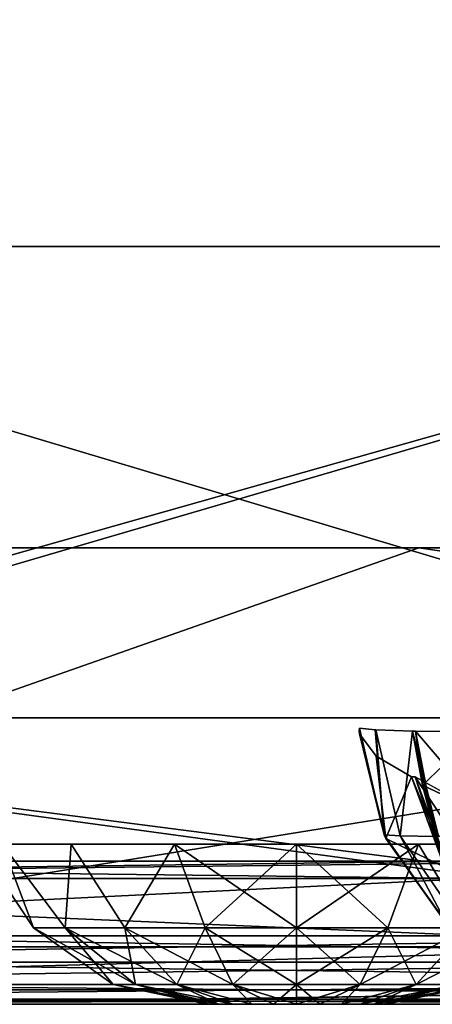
# Model space of a CAD drawing. Header units: millimetres. Extents: x -125 to 125, y -4 to 53.
# Tile 320 of 446: x 69.82 to 72.7, y -2 to 4.87. Entities that reach past the tile are written whole.
import ezdxf

# ---------------------------------------------------------------- set-up
doc = ezdxf.new("R2010")
doc.units = ezdxf.units.MM
doc.header["$LTSCALE"] = 65.185185
for name, color, linetype in [('1', 7, 'CONTINUOUS'), ('100', 7, 'CONTINUOUS'), ('101', 7, 'CONTINUOUS'), ('102', 7, 'CONTINUOUS'), ('111', 7, 'CONTINUOUS'), ('112', 7, 'CONTINUOUS'), ('113', 7, 'CONTINUOUS'), ('116', 7, 'CONTINUOUS'), ('117', 7, 'CONTINUOUS'), ('118', 7, 'CONTINUOUS'), ('119', 7, 'CONTINUOUS'), ('128', 7, 'CONTINUOUS'), ('129', 7, 'CONTINUOUS'), ('130', 7, 'CONTINUOUS'), ('14', 7, 'CONTINUOUS'), ('18', 7, 'CONTINUOUS'), ('2', 7, 'CONTINUOUS'), ('20', 7, 'CONTINUOUS'), ('205', 7, 'CONTINUOUS'), ('207', 7, 'CONTINUOUS'), ('209', 7, 'CONTINUOUS'), ('211', 7, 'CONTINUOUS'), ('248', 7, 'CONTINUOUS'), ('249', 7, 'CONTINUOUS'), ('250', 7, 'CONTINUOUS'), ('257', 7, 'CONTINUOUS'), ('258', 7, 'CONTINUOUS'), ('4', 7, 'CONTINUOUS'), ('505', 7, 'CONTINUOUS'), ('507', 7, 'CONTINUOUS'), ('509', 7, 'CONTINUOUS'), ('6', 7, 'CONTINUOUS'), ('99', 7, 'CONTINUOUS')]:
    doc.layers.add(name, color=color, linetype=linetype)

msp = doc.modelspace()

# ---------------------------------------------------------------- linework, layer by layer
at = {"layer": '1', "color": 7, "linetype": 'CONTINUOUS'}
for points in [[(76.0604, -2, 124.334), (65.2916, -2, 124.334), (68.7932, -2, 122.5215), (76.0604, -2, 124.334)], [(77.0002, -2, -124.334), (68.5248, -2, -122.5202), (67.2976, -2, -124.334), (77.0002, -2, -124.334)], [(77.5963, -2, -122.5707), (68.5248, -2, -122.5202), (77.0002, -2, -124.334), (77.5963, -2, -122.5707)], [(77.814, -2, 122.572), (76.0604, -2, 124.334), (68.7932, -2, 122.5215), (77.814, -2, 122.572)]]:
    msp.add_3dface(points, dxfattribs=at)
at = {"layer": '100', "color": 7, "linetype": 'CONTINUOUS'}
for points in [[(72.1893, -0.1128, 109.0402), (72.3037, -0.2681, 108.2929), (72.3722, -0.8429, 109.0487), (72.1893, -0.1128, 109.0402)], [(72.3037, -0.2681, 108.2929), (72.5509, -0.4119, 107.5902), (72.3722, -0.8429, 109.0487), (72.3037, -0.2681, 108.2929)], [(72.5509, -0.4119, 107.5902), (72.7822, -1.0424, 107.6859), (72.3722, -0.8429, 109.0487), (72.5509, -0.4119, 107.5902)], [(72.3722, -0.8429, 109.0487), (72.7822, -1.0424, 107.6859), (72.8117, -1.4536, 109.0691), (72.3722, -0.8429, 109.0487)]]:
    msp.add_3dface(points, dxfattribs=at)
at = {"layer": '101', "color": 7, "linetype": 'CONTINUOUS'}
for points in [[(72.2976, -0.0844, 110.0288), (72.1883, -0.0734, 109.2893), (72.3607, -0.8159, 109.2803), (72.2976, -0.0844, 110.0288)], [(72.3021, -0.0846, 110.047), (72.2976, -0.0844, 110.0288), (72.3607, -0.8159, 109.2803), (72.3021, -0.0846, 110.047)], [(72.3021, -0.0846, 110.047), (72.4726, -0.8236, 110.0045), (72.5584, -0.0927, 110.7691), (72.3021, -0.0846, 110.047)], [(72.4726, -0.8236, 110.0045), (72.3021, -0.0846, 110.047), (72.3607, -0.8159, 109.2803), (72.4726, -0.8236, 110.0045)], [(72.5584, -0.0927, 110.7691), (72.4726, -0.8236, 110.0045), (72.7195, -0.8292, 110.6939), (72.5584, -0.0927, 110.7691)], [(72.798, -1.4399, 109.2572), (72.4726, -0.8236, 110.0045), (72.3607, -0.8159, 109.2803), (72.798, -1.4399, 109.2572)], [(72.8981, -1.4438, 109.8983), (72.4726, -0.8236, 110.0045), (72.798, -1.4399, 109.2572), (72.8981, -1.4438, 109.8983)], [(72.4726, -0.8236, 110.0045), (72.8981, -1.4438, 109.8983), (72.7195, -0.8292, 110.6939), (72.4726, -0.8236, 110.0045)]]:
    msp.add_3dface(points, dxfattribs=at)
at = {"layer": '102', "color": 7, "linetype": 'CONTINUOUS'}
for points in [[(72.5584, -0.0927, 110.7691), (72.7195, -0.8292, 110.6939), (72.579, -0.0927, 110.8133), (72.5584, -0.0927, 110.7691)], [(72.579, -0.0927, 110.8133), (72.7195, -0.8292, 110.6939), (72.6277, -0.4694, 110.7906), (72.579, -0.0927, 110.8133)], [(72.6277, -0.4694, 110.7906), (72.7195, -0.8292, 110.6939), (72.7402, -0.8292, 110.7382), (72.6277, -0.4694, 110.7906)]]:
    msp.add_3dface(points, dxfattribs=at)
at = {"layer": '111', "color": 7, "linetype": 'CONTINUOUS'}
for points in [[(72.579, -0.0927, 110.8133), (72.6277, -0.4694, 110.7906), (73.019, -0.0986, 111.4219), (72.579, -0.0927, 110.8133)], [(73.019, -0.0986, 111.4219), (72.6277, -0.4694, 110.7906), (73.0894, -0.6891, 111.3232), (73.019, -0.0986, 111.4219)], [(72.6277, -0.4694, 110.7906), (72.7402, -0.8292, 110.7382), (73.0894, -0.6891, 111.3232), (72.6277, -0.4694, 110.7906)]]:
    msp.add_3dface(points, dxfattribs=at)
at = {"layer": '112', "color": 7, "linetype": 'CONTINUOUS'}
for points in [[(72.3607, -0.8159, 109.2803), (72.1883, -0.0734, 109.2893), (72.1856, -0.0932, 109.1648), (72.3607, -0.8159, 109.2803)], [(72.1893, -0.1128, 109.0402), (72.3607, -0.8159, 109.2803), (72.1856, -0.0932, 109.1648), (72.1893, -0.1128, 109.0402)], [(72.1893, -0.1128, 109.0402), (72.3722, -0.8429, 109.0487), (72.3607, -0.8159, 109.2803), (72.1893, -0.1128, 109.0402)], [(72.3722, -0.8429, 109.0487), (72.798, -1.4399, 109.2572), (72.3607, -0.8159, 109.2803), (72.3722, -0.8429, 109.0487)], [(72.3722, -0.8429, 109.0487), (72.8117, -1.4536, 109.0691), (72.798, -1.4399, 109.2572), (72.3722, -0.8429, 109.0487)]]:
    msp.add_3dface(points, dxfattribs=at)
at = {"layer": '113', "color": 7, "linetype": 'CONTINUOUS'}
for points in [[(72.5773, -0.4119, 107.5263), (73.0172, -0.6552, 106.9715), (73.0972, -1.2037, 107.3307), (72.5773, -0.4119, 107.5263)], [(72.8086, -1.0424, 107.622), (72.5773, -0.4119, 107.5263), (73.0972, -1.2037, 107.3307), (72.8086, -1.0424, 107.622)]]:
    msp.add_3dface(points, dxfattribs=at)
at = {"layer": '116', "color": 7, "linetype": 'CONTINUOUS'}
for points in [[(72.7822, -1.0424, -107.6859), (72.5773, -0.4119, -107.5263), (72.5509, -0.4119, -107.5902), (72.7822, -1.0424, -107.6859)], [(72.8086, -1.0424, -107.622), (72.5773, -0.4119, -107.5263), (72.7822, -1.0424, -107.6859), (72.8086, -1.0424, -107.622)]]:
    msp.add_3dface(points, dxfattribs=at)
at = {"layer": '117', "color": 7, "linetype": 'CONTINUOUS'}
for points in [[(72.1893, -0.1128, -109.0402), (72.3722, -0.8429, -109.0487), (72.3037, -0.2681, -108.2929), (72.1893, -0.1128, -109.0402)], [(72.3722, -0.8429, -109.0487), (72.5509, -0.4119, -107.5902), (72.3037, -0.2681, -108.2929), (72.3722, -0.8429, -109.0487)], [(72.7822, -1.0424, -107.6859), (72.5509, -0.4119, -107.5902), (72.3722, -0.8429, -109.0487), (72.7822, -1.0424, -107.6859)], [(72.8117, -1.4536, -109.0691), (72.7822, -1.0424, -107.6859), (72.3722, -0.8429, -109.0487), (72.8117, -1.4536, -109.0691)]]:
    msp.add_3dface(points, dxfattribs=at)
at = {"layer": '118', "color": 7, "linetype": 'CONTINUOUS'}
for points in [[(72.3607, -0.8159, -109.2803), (72.1883, -0.0734, -109.2893), (72.2976, -0.0844, -110.0288), (72.3607, -0.8159, -109.2803)], [(72.3021, -0.0846, -110.047), (72.3607, -0.8159, -109.2803), (72.2976, -0.0844, -110.0288), (72.3021, -0.0846, -110.047)], [(72.4726, -0.8236, -110.0045), (72.3021, -0.0846, -110.047), (72.5584, -0.0927, -110.7691), (72.4726, -0.8236, -110.0045)], [(72.4726, -0.8236, -110.0045), (72.3607, -0.8159, -109.2803), (72.3021, -0.0846, -110.047), (72.4726, -0.8236, -110.0045)], [(72.4726, -0.8236, -110.0045), (72.5584, -0.0927, -110.7691), (72.7195, -0.8292, -110.6939), (72.4726, -0.8236, -110.0045)], [(72.798, -1.4399, -109.2572), (72.3607, -0.8159, -109.2803), (72.4726, -0.8236, -110.0045), (72.798, -1.4399, -109.2572)], [(72.8981, -1.4438, -109.8983), (72.4726, -0.8236, -110.0045), (72.7195, -0.8292, -110.6939), (72.8981, -1.4438, -109.8983)], [(72.8981, -1.4438, -109.8983), (72.798, -1.4399, -109.2572), (72.4726, -0.8236, -110.0045), (72.8981, -1.4438, -109.8983)]]:
    msp.add_3dface(points, dxfattribs=at)
at = {"layer": '119', "color": 7, "linetype": 'CONTINUOUS'}
for points in [[(72.6277, -0.4694, -110.7906), (72.5584, -0.0927, -110.7691), (72.579, -0.0927, -110.8133), (72.6277, -0.4694, -110.7906)], [(72.7402, -0.8292, -110.7382), (72.5584, -0.0927, -110.7691), (72.6277, -0.4694, -110.7906), (72.7402, -0.8292, -110.7382)], [(72.7195, -0.8292, -110.6939), (72.5584, -0.0927, -110.7691), (72.7402, -0.8292, -110.7382), (72.7195, -0.8292, -110.6939)]]:
    msp.add_3dface(points, dxfattribs=at)
at = {"layer": '128', "color": 7, "linetype": 'CONTINUOUS'}
for points in [[(73.0888, -0.6887, -111.3228), (72.579, -0.0927, -110.8133), (73.0185, -0.0986, -111.4214), (73.0888, -0.6887, -111.3228)], [(72.6277, -0.4694, -110.7906), (72.579, -0.0927, -110.8133), (73.0888, -0.6887, -111.3228), (72.6277, -0.4694, -110.7906)], [(72.7402, -0.8292, -110.7382), (72.6277, -0.4694, -110.7906), (73.0888, -0.6887, -111.3228), (72.7402, -0.8292, -110.7382)]]:
    msp.add_3dface(points, dxfattribs=at)
at = {"layer": '129', "color": 7, "linetype": 'CONTINUOUS'}
for points in [[(72.1883, -0.0734, -109.2893), (72.3607, -0.8159, -109.2803), (72.1856, -0.0932, -109.1648), (72.1883, -0.0734, -109.2893)], [(72.3607, -0.8159, -109.2803), (72.1893, -0.1128, -109.0402), (72.1856, -0.0932, -109.1648), (72.3607, -0.8159, -109.2803)], [(72.3722, -0.8429, -109.0487), (72.1893, -0.1128, -109.0402), (72.3607, -0.8159, -109.2803), (72.3722, -0.8429, -109.0487)], [(72.3722, -0.8429, -109.0487), (72.3607, -0.8159, -109.2803), (72.798, -1.4399, -109.2572), (72.3722, -0.8429, -109.0487)], [(72.8117, -1.4536, -109.0691), (72.3722, -0.8429, -109.0487), (72.798, -1.4399, -109.2572), (72.8117, -1.4536, -109.0691)]]:
    msp.add_3dface(points, dxfattribs=at)
at = {"layer": '130', "color": 7, "linetype": 'CONTINUOUS'}
msp.add_3dface([(72.5773, -0.4119, -107.5263), (72.8086, -1.0424, -107.622), (73.0177, -0.6554, -106.971), (72.5773, -0.4119, -107.5263)], dxfattribs=at)
at = {"layer": '14', "color": 7, "linetype": 'CONTINUOUS'}
for points in [[(67.2976, -1.5218, -124.8336), (76.6595, -1.5218, -124.8336), (79.2441, -1.7064, -124.7895), (67.2976, -1.5218, -124.8336)], [(67.2976, -1.7064, -124.7895), (67.2976, -1.5218, -124.8336), (79.2441, -1.7064, -124.7895), (67.2976, -1.7064, -124.7895)], [(67.2976, -1.8612, -124.6798), (67.2976, -1.7064, -124.7895), (79.2441, -1.8612, -124.6798), (67.2976, -1.8612, -124.6798)], [(79.2441, -1.8612, -124.6798), (67.2976, -1.7064, -124.7895), (79.2441, -1.7064, -124.7895), (79.2441, -1.8612, -124.6798)], [(67.2976, -1.964, -124.5203), (67.2976, -1.8612, -124.6798), (79.2441, -1.964, -124.5203), (67.2976, -1.964, -124.5203)], [(79.2441, -1.964, -124.5203), (67.2976, -1.8612, -124.6798), (79.2441, -1.8612, -124.6798), (79.2441, -1.964, -124.5203)], [(77.0002, -2, -124.334), (67.2976, -2, -124.334), (67.2976, -1.964, -124.5203), (77.0002, -2, -124.334)], [(79.2441, -2, -124.334), (77.0002, -2, -124.334), (67.2976, -1.964, -124.5203), (79.2441, -2, -124.334)], [(79.2441, -2, -124.334), (67.2976, -1.964, -124.5203), (79.2441, -1.964, -124.5203), (79.2441, -2, -124.334)]]:
    msp.add_3dface(points, dxfattribs=at)
at = {"layer": '18', "color": 7, "linetype": 'CONTINUOUS'}
for points in [[(76.0604, -1.5218, 124.8336), (64.8657, -1.5218, 124.8336), (64.1139, -1.7064, 124.7895), (76.0604, -1.5218, 124.8336)], [(76.0604, -1.7064, 124.7895), (76.0604, -1.5218, 124.8336), (64.1139, -1.7064, 124.7895), (76.0604, -1.7064, 124.7895)], [(64.1139, -1.8612, 124.6798), (76.0604, -1.7064, 124.7895), (64.1139, -1.7064, 124.7895), (64.1139, -1.8612, 124.6798)], [(76.0604, -1.8612, 124.6798), (76.0604, -1.7064, 124.7895), (64.1139, -1.8612, 124.6798), (76.0604, -1.8612, 124.6798)], [(64.1139, -1.964, 124.5203), (76.0604, -1.8612, 124.6798), (64.1139, -1.8612, 124.6798), (64.1139, -1.964, 124.5203)], [(76.0604, -1.964, 124.5203), (76.0604, -1.8612, 124.6798), (64.1139, -1.964, 124.5203), (76.0604, -1.964, 124.5203)], [(64.1139, -2, 124.334), (76.0604, -1.964, 124.5203), (64.1139, -1.964, 124.5203), (64.1139, -2, 124.334)], [(64.1139, -2, 124.334), (65.2916, -2, 124.334), (76.0604, -1.964, 124.5203), (64.1139, -2, 124.334)], [(65.2916, -2, 124.334), (76.0604, -2, 124.334), (76.0604, -1.964, 124.5203), (65.2916, -2, 124.334)]]:
    msp.add_3dface(points, dxfattribs=at)
at = {"layer": '2', "color": 7, "linetype": 'CONTINUOUS'}
for points in [[(64.9005, 0, -124.9), (65.4238, 0, -114.0181), (76.7006, 0, -124.9), (64.9005, 0, -124.9)], [(64.9005, 0, 124.9), (76.7006, 0, 124.9), (65.4238, 0, 112.9654), (64.9005, 0, 124.9)], [(65.4238, 0, -78.1786), (77.319, 0, -66.2321), (77.319, 0, -78.1786), (65.4238, 0, -78.1786)], [(65.4238, 0, -114.0181), (77.319, 0, -114.0181), (76.7006, 0, -124.9), (65.4238, 0, -114.0181)], [(65.4238, 0, -66.2321), (77.319, 0, -66.2321), (65.4238, 0, -78.1786), (65.4238, 0, -66.2321)], [(65.4238, 0, 53.2329), (77.319, 0, 53.2329), (65.4238, 0, 41.2864), (65.4238, 0, 53.2329)], [(65.4238, 0, 41.2864), (77.319, 0, 53.2329), (77.319, 0, 41.2864), (65.4238, 0, 41.2864)], [(65.4238, 0, 112.9654), (76.7006, 0, 124.9), (77.319, 0, 112.9654), (65.4238, 0, 112.9654)], [(65.4238, 0, 65.1794), (77.319, 0, 65.1794), (65.4238, 0, 53.2329), (65.4238, 0, 65.1794)], [(65.4238, 0, 53.2329), (77.319, 0, 65.1794), (77.319, 0, 53.2329), (65.4238, 0, 53.2329)], [(65.4238, 0, -114.0181), (77.319, 0, -102.0716), (77.319, 0, -114.0181), (65.4238, 0, -114.0181)], [(65.4238, 0, 41.2864), (77.319, 0, 41.2864), (65.4238, 0, 29.3399), (65.4238, 0, 41.2864)], [(65.4238, 0, 29.3399), (77.319, 0, 41.2864), (77.319, 0, 29.3399), (65.4238, 0, 29.3399)], [(65.4238, 0, 89.0724), (77.319, 0, 101.0189), (77.319, 0, 89.0724), (65.4238, 0, 89.0724)], [(65.4238, 0, 101.0189), (77.319, 0, 101.0189), (65.4238, 0, 89.0724), (65.4238, 0, 101.0189)], [(65.4238, 0, 77.1259), (77.319, 0, 89.0724), (77.319, 0, 77.1259), (65.4238, 0, 77.1259)], [(65.4238, 0, 89.0724), (77.319, 0, 89.0724), (65.4238, 0, 77.1259), (65.4238, 0, 89.0724)], [(65.4238, 0, 101.0189), (77.319, 0, 112.9654), (77.319, 0, 101.0189), (65.4238, 0, 101.0189)], [(65.4238, 0, 112.9654), (77.319, 0, 112.9654), (65.4238, 0, 101.0189), (65.4238, 0, 112.9654)], [(65.4238, 0, 77.1259), (77.319, 0, 77.1259), (65.4238, 0, 65.1794), (65.4238, 0, 77.1259)], [(65.4238, 0, 65.1794), (77.319, 0, 77.1259), (77.319, 0, 65.1794), (65.4238, 0, 65.1794)], [(65.4238, 0, -30.3926), (77.319, 0, -18.4461), (77.319, 0, -30.3926), (65.4238, 0, -30.3926)], [(65.4238, 0, -18.4461), (77.319, 0, -18.4461), (65.4238, 0, -30.3926), (65.4238, 0, -18.4461)], [(65.4238, 0, -18.4461), (77.319, 0, -6.4996), (77.319, 0, -18.4461), (65.4238, 0, -18.4461)], [(65.4238, 0, -102.0716), (77.319, 0, -90.1251), (77.319, 0, -102.0716), (65.4238, 0, -102.0716)], [(65.4238, 0, -90.1251), (77.319, 0, -90.1251), (65.4238, 0, -102.0716), (65.4238, 0, -90.1251)], [(65.4238, 0, -54.2856), (77.319, 0, -42.3391), (77.319, 0, -54.2856), (65.4238, 0, -54.2856)], [(65.4238, 0, -42.3391), (77.319, 0, -42.3391), (65.4238, 0, -54.2856), (65.4238, 0, -42.3391)], [(65.4238, 0, -42.3391), (77.319, 0, -30.3926), (77.319, 0, -42.3391), (65.4238, 0, -42.3391)], [(65.4238, 0, -66.2321), (77.319, 0, -54.2856), (77.319, 0, -66.2321), (65.4238, 0, -66.2321)], [(65.4238, 0, -30.3926), (77.319, 0, -30.3926), (65.4238, 0, -42.3391), (65.4238, 0, -30.3926)], [(65.4238, 0, -78.1786), (77.319, 0, -78.1786), (65.4238, 0, -90.1251), (65.4238, 0, -78.1786)], [(65.4238, 0, -54.2856), (77.319, 0, -54.2856), (65.4238, 0, -66.2321), (65.4238, 0, -54.2856)], [(65.4238, 0, -90.1251), (77.319, 0, -78.1786), (77.319, 0, -90.1251), (65.4238, 0, -90.1251)], [(65.4238, 0, -6.4996), (77.319, 0, -6.4996), (65.4238, 0, -18.4461), (65.4238, 0, -6.4996)], [(65.4238, 0, 5.4469), (77.319, 0, 17.3934), (77.319, 0, 5.4469), (65.4238, 0, 5.4469)], [(65.4238, 0, -102.0716), (77.319, 0, -102.0716), (65.4238, 0, -114.0181), (65.4238, 0, -102.0716)], [(65.4238, 0, 29.3399), (77.319, 0, 29.3399), (65.4238, 0, 17.3934), (65.4238, 0, 29.3399)], [(65.4238, 0, 17.3934), (77.319, 0, 29.3399), (77.319, 0, 17.3934), (65.4238, 0, 17.3934)], [(65.4238, 0, 17.3934), (77.319, 0, 17.3934), (65.4238, 0, 5.4469), (65.4238, 0, 17.3934)], [(65.4238, 0, 5.4469), (77.319, 0, 5.4469), (65.4238, 0, -6.4996), (65.4238, 0, 5.4469)], [(65.4238, 0, -6.4996), (77.319, 0, 5.4469), (77.319, 0, -6.4996), (65.4238, 0, -6.4996)]]:
    msp.add_3dface(points, dxfattribs=at)
at = {"layer": '20', "color": 7, "linetype": 'CONTINUOUS'}
for points in [[(62.823, -1, 120.2489), (60.9266, -1, 120.2399), (72.8731, -1, 108.8442), (62.823, -1, 120.2489)], [(60.9266, -1, 108.7891), (60.9266, -1, 97.3376), (72.8731, -1, 97.3869), (60.9266, -1, 108.7891)], [(72.8731, -1, 108.8442), (60.9266, -1, 108.7891), (72.8731, -1, 97.3869), (72.8731, -1, 108.8442)], [(60.9266, -1, 97.3376), (60.9266, -1, 85.8861), (72.8731, -1, 85.9296), (60.9266, -1, 97.3376)], [(72.8731, -1, 97.3869), (60.9266, -1, 97.3376), (72.8731, -1, 85.9296), (72.8731, -1, 97.3869)], [(60.9266, -1, 85.8861), (60.9266, -1, 74.4347), (72.8731, -1, 74.4723), (60.9266, -1, 85.8861)], [(72.8731, -1, 85.9296), (60.9266, -1, 85.8861), (72.8731, -1, 74.4723), (72.8731, -1, 85.9296)], [(60.9266, -1, 74.4347), (60.9266, -1, 62.9832), (72.8731, -1, 63.015), (60.9266, -1, 74.4347)], [(72.8731, -1, 74.4723), (60.9266, -1, 74.4347), (72.8731, -1, 63.015), (72.8731, -1, 74.4723)], [(60.9266, -1, 62.9832), (60.9266, -1, 51.5317), (72.8731, -1, 51.5578), (60.9266, -1, 62.9832)], [(72.8731, -1, 63.015), (60.9266, -1, 62.9832), (72.8731, -1, 51.5578), (72.8731, -1, 63.015)], [(60.9266, -1, 51.5317), (60.9266, -1, 40.0802), (72.8731, -1, 40.1005), (60.9266, -1, 51.5317)], [(72.8731, -1, 51.5578), (60.9266, -1, 51.5317), (72.8731, -1, 40.1005), (72.8731, -1, 51.5578)], [(60.9266, -1, 40.0802), (60.9266, -1, 28.6287), (72.8731, -1, 28.6432), (60.9266, -1, 40.0802)], [(60.9266, -1, 120.2399), (60.9266, -1, 108.7891), (72.8731, -1, 108.8442), (60.9266, -1, 120.2399)], [(72.8731, -1, 40.1005), (60.9266, -1, 40.0802), (72.8731, -1, 28.6432), (72.8731, -1, 40.1005)], [(60.9266, -1, -62.9832), (60.9266, -1, -74.4347), (72.8731, -1, -63.015), (60.9266, -1, -62.9832)], [(72.8731, -1, -51.5578), (60.9266, -1, -62.9832), (72.8731, -1, -63.015), (72.8731, -1, -51.5578)], [(60.9266, -1, -74.4347), (60.9266, -1, -85.8861), (72.8731, -1, -74.4723), (60.9266, -1, -74.4347)], [(72.8731, -1, -63.015), (60.9266, -1, -74.4347), (72.8731, -1, -74.4723), (72.8731, -1, -63.015)], [(60.9266, -1, -85.8861), (60.9266, -1, -97.3376), (72.8731, -1, -85.9296), (60.9266, -1, -85.8861)], [(72.8731, -1, -74.4723), (60.9266, -1, -85.8861), (72.8731, -1, -85.9296), (72.8731, -1, -74.4723)], [(60.9266, -1, -97.3376), (60.9266, -1, -108.7891), (72.8731, -1, -97.3869), (60.9266, -1, -97.3376)], [(72.8731, -1, -85.9296), (60.9266, -1, -97.3376), (72.8731, -1, -97.3869), (72.8731, -1, -85.9296)], [(60.9266, -1, -108.7891), (60.9266, -1, -120.2399), (72.8731, -1, -108.8442), (60.9266, -1, -108.7891)], [(72.8731, -1, -97.3869), (60.9266, -1, -108.7891), (72.8731, -1, -108.8442), (72.8731, -1, -97.3869)], [(72.8731, -1, -108.8442), (60.9266, -1, -120.2399), (62.823, -1, -120.2489), (72.8731, -1, -108.8442)], [(72.8731, -1, -40.1005), (60.9266, -1, -51.5317), (72.8731, -1, -51.5578), (72.8731, -1, -40.1005)], [(60.9266, -1, 28.6287), (60.9266, -1, 17.1772), (72.8731, -1, 17.1859), (60.9266, -1, 28.6287)], [(72.8731, -1, 28.6432), (60.9266, -1, 28.6287), (72.8731, -1, 17.1859), (72.8731, -1, 28.6432)], [(60.9266, -1, 17.1772), (60.9266, -1, 5.7257), (72.8731, -1, 5.7286), (60.9266, -1, 17.1772)], [(72.8731, -1, 17.1859), (60.9266, -1, 17.1772), (72.8731, -1, 5.7286), (72.8731, -1, 17.1859)], [(60.9266, -1, 5.7257), (60.9266, -1, -5.7257), (72.8731, -1, 5.7286), (60.9266, -1, 5.7257)], [(60.9266, -1, -5.7257), (60.9266, -1, -17.1772), (72.8731, -1, -5.7286), (60.9266, -1, -5.7257)], [(72.8731, -1, 5.7286), (60.9266, -1, -5.7257), (72.8731, -1, -5.7286), (72.8731, -1, 5.7286)], [(60.9266, -1, -17.1772), (60.9266, -1, -28.6287), (72.8731, -1, -17.1859), (60.9266, -1, -17.1772)], [(72.8731, -1, -5.7286), (60.9266, -1, -17.1772), (72.8731, -1, -17.1859), (72.8731, -1, -5.7286)], [(60.9266, -1, -28.6287), (60.9266, -1, -40.0802), (72.8731, -1, -28.6432), (60.9266, -1, -28.6287)], [(72.8731, -1, -17.1859), (60.9266, -1, -28.6287), (72.8731, -1, -28.6432), (72.8731, -1, -17.1859)], [(60.9266, -1, -40.0802), (60.9266, -1, -51.5317), (72.8731, -1, -40.1005), (60.9266, -1, -40.0802)], [(72.8731, -1, -28.6432), (60.9266, -1, -40.0802), (72.8731, -1, -40.1005), (72.8731, -1, -28.6432)], [(60.9266, -1, -51.5317), (60.9266, -1, -62.9832), (72.8731, -1, -51.5578), (60.9266, -1, -51.5317)], [(72.8731, -1, 120.3009), (62.823, -1, 120.2489), (72.8731, -1, 108.8442), (72.8731, -1, 120.3009)], [(72.8731, -1, -120.3009), (72.8731, -1, -108.8442), (62.823, -1, -120.2489), (72.8731, -1, -120.3009)]]:
    msp.add_3dface(points, dxfattribs=at)
at = {"layer": '205', "color": 7, "linetype": 'CONTINUOUS'}
for points in [[(62.823, -1, 120.2489), (72.8731, -1, 120.3009), (63.5691, -1.1213, 120.3738), (62.823, -1, 120.2489)], [(72.8731, -1, 120.3009), (74.2453, -1, 120.3086), (63.5691, -1.1213, 120.3738), (72.8731, -1, 120.3009)], [(63.5691, -1.1213, 120.3738), (74.2453, -1, 120.3086), (74.8662, -1.1213, 120.4335), (63.5691, -1.1213, 120.3738)]]:
    msp.add_3dface(points, dxfattribs=at)
at = {"layer": '207', "color": 7, "linetype": 'CONTINUOUS'}
for points in [[(72.9751, -1.1213, -120.4228), (62.823, -1, -120.2489), (61.1789, -1.1213, -120.3624), (72.9751, -1.1213, -120.4228)], [(72.8731, -1, -120.3009), (62.823, -1, -120.2489), (72.9751, -1.1213, -120.4228), (72.8731, -1, -120.3009)]]:
    msp.add_3dface(points, dxfattribs=at)
at = {"layer": '209', "color": 7, "linetype": 'CONTINUOUS'}
for points in [[(72.9751, -1.1213, -120.4228), (61.1789, -1.1213, -120.3624), (63.3306, -1.5981, -120.994), (72.9751, -1.1213, -120.4228)], [(72.9751, -1.1213, -120.4228), (63.3306, -1.5981, -120.994), (74.8451, -1.5981, -121.0547), (72.9751, -1.1213, -120.4228)], [(63.3306, -1.5981, -120.994), (63.8402, -1.898, -121.7207), (74.8451, -1.5981, -121.0547), (63.3306, -1.5981, -120.994)], [(63.8402, -1.898, -121.7207), (75.4474, -1.898, -121.7825), (74.8451, -1.5981, -121.0547), (63.8402, -1.898, -121.7207)], [(63.8402, -1.898, -121.7207), (68.5248, -2, -122.5202), (75.4474, -1.898, -121.7825), (63.8402, -1.898, -121.7207)], [(68.5248, -2, -122.5202), (77.5963, -2, -122.5707), (75.4474, -1.898, -121.7825), (68.5248, -2, -122.5202)]]:
    msp.add_3dface(points, dxfattribs=at)
at = {"layer": '211', "color": 7, "linetype": 'CONTINUOUS'}
for points in [[(63.5691, -1.1213, 120.3738), (74.8451, -1.5981, 121.0547), (63.3306, -1.5981, 120.994), (63.5691, -1.1213, 120.3738)], [(63.5691, -1.1213, 120.3738), (74.8662, -1.1213, 120.4335), (74.8451, -1.5981, 121.0547), (63.5691, -1.1213, 120.3738)], [(74.8451, -1.5981, 121.0547), (63.8402, -1.898, 121.7207), (63.3306, -1.5981, 120.994), (74.8451, -1.5981, 121.0547)], [(75.4474, -1.898, 121.7825), (63.8402, -1.898, 121.7207), (74.8451, -1.5981, 121.0547), (75.4474, -1.898, 121.7825)], [(75.4474, -1.898, 121.7825), (68.7932, -2, 122.5215), (63.8402, -1.898, 121.7207), (75.4474, -1.898, 121.7825)], [(77.814, -2, 122.572), (68.7932, -2, 122.5215), (75.4474, -1.898, 121.7825), (77.814, -2, 122.572)]]:
    msp.add_3dface(points, dxfattribs=at)
at = {"layer": '248', "color": 7, "linetype": 'CONTINUOUS'}
for points in [[(71.1244, -2, 7.25), (71.1458, -2, 7.0881), (71.1458, -2, 7.4119), (71.1244, -2, 7.25)], [(71.1458, -2, 7.0881), (71.2083, -2, 6.9372), (71.1458, -2, 7.4119), (71.1458, -2, 7.0881)], [(71.1458, -2, 7.4119), (71.2083, -2, 6.9372), (71.2083, -2, 7.5628), (71.1458, -2, 7.4119)], [(71.2083, -2, 6.9372), (71.3077, -2, 6.8077), (71.2083, -2, 7.5628), (71.2083, -2, 6.9372)], [(71.2083, -2, 7.5628), (71.3077, -2, 6.8077), (71.3077, -2, 7.6923), (71.2083, -2, 7.5628)], [(71.3077, -2, 6.8077), (71.4372, -2, 6.7083), (71.3077, -2, 7.6923), (71.3077, -2, 6.8077)], [(71.3077, -2, 7.6923), (71.4372, -2, 6.7083), (71.4372, -2, 7.7917), (71.3077, -2, 7.6923)], [(71.4372, -2, 6.7083), (71.5881, -2, 6.6458), (71.4372, -2, 7.7917), (71.4372, -2, 6.7083)], [(71.4372, -2, 7.7917), (71.5881, -2, 6.6458), (71.5881, -2, 7.8542), (71.4372, -2, 7.7917)], [(71.5881, -2, 7.8542), (71.75, -2, 6.6244), (71.75, -2, 7.8756), (71.5881, -2, 7.8542)], [(71.5881, -2, 6.6458), (71.75, -2, 6.6244), (71.5881, -2, 7.8542), (71.5881, -2, 6.6458)], [(71.9119, -2, 7.8542), (71.75, -2, 7.8756), (71.9119, -2, 6.6458), (71.9119, -2, 7.8542)], [(71.75, -2, 7.8756), (71.75, -2, 6.6244), (71.9119, -2, 6.6458), (71.75, -2, 7.8756)], [(72.0628, -2, 6.7083), (71.9119, -2, 7.8542), (71.9119, -2, 6.6458), (72.0628, -2, 6.7083)], [(72.0628, -2, 7.7917), (71.9119, -2, 7.8542), (72.0628, -2, 6.7083), (72.0628, -2, 7.7917)], [(72.1923, -2, 6.8077), (72.0628, -2, 7.7917), (72.0628, -2, 6.7083), (72.1923, -2, 6.8077)], [(72.1923, -2, 7.6923), (72.0628, -2, 7.7917), (72.1923, -2, 6.8077), (72.1923, -2, 7.6923)], [(72.2917, -2, 7.5628), (72.1923, -2, 7.6923), (72.2917, -2, 6.9372), (72.2917, -2, 7.5628)], [(72.2917, -2, 6.9372), (72.1923, -2, 7.6923), (72.1923, -2, 6.8077), (72.2917, -2, 6.9372)], [(72.3542, -2, 7.0881), (72.2917, -2, 7.5628), (72.2917, -2, 6.9372), (72.3542, -2, 7.0881)], [(72.3542, -2, 7.4119), (72.2917, -2, 7.5628), (72.3542, -2, 7.0881), (72.3542, -2, 7.4119)], [(72.3756, -2, 7.25), (72.3542, -2, 7.4119), (72.3542, -2, 7.0881), (72.3756, -2, 7.25)]]:
    msp.add_3dface(points, dxfattribs=at)
at = {"layer": '249', "color": 7, "linetype": 'CONTINUOUS'}
for points in [[(72.3869, -1.4666, 5.5002), (71.75, -1.4666, 5.3879), (72.6007, -0.8814, 5.1962), (72.3869, -1.4666, 5.5002)], [(71.75, -1.4666, 5.3879), (71.75, -0.8814, 5.027), (72.6007, -0.8814, 5.1962), (71.75, -1.4666, 5.3879)], [(71.75, -1.4666, 9.1121), (72.3869, -1.4666, 8.9998), (71.75, -0.8814, 9.473), (71.75, -1.4666, 9.1121)], [(71.75, -0.8814, 9.473), (72.3869, -1.4666, 8.9998), (72.6007, -0.8814, 9.3038), (71.75, -0.8814, 9.473)], [(72.9469, -1.4666, 5.8236), (72.3869, -1.4666, 5.5002), (72.6007, -0.8814, 5.1962), (72.9469, -1.4666, 5.8236)], [(72.3869, -1.4666, 8.9998), (72.9469, -1.4666, 8.6764), (72.6007, -0.8814, 9.3038), (72.3869, -1.4666, 8.9998)], [(73.3219, -0.8814, 5.6781), (72.9469, -1.4666, 5.8236), (72.6007, -0.8814, 5.1962), (73.3219, -0.8814, 5.6781)], [(72.6007, -0.8814, 9.3038), (72.9469, -1.4666, 8.6764), (73.3219, -0.8814, 8.8219), (72.6007, -0.8814, 9.3038)], [(72.194, -1.8612, 6.03), (71.75, -1.8612, 5.9517), (72.3869, -1.4666, 5.5002), (72.194, -1.8612, 6.03)], [(71.75, -1.8612, 5.9517), (71.75, -1.4666, 5.3879), (72.3869, -1.4666, 5.5002), (71.75, -1.8612, 5.9517)], [(71.75, -1.8612, 8.5483), (72.194, -1.8612, 8.47), (71.75, -1.4666, 9.1121), (71.75, -1.8612, 8.5483)], [(71.75, -1.4666, 9.1121), (72.194, -1.8612, 8.47), (72.3869, -1.4666, 8.9998), (71.75, -1.4666, 9.1121)], [(72.9469, -1.4666, 5.8236), (72.194, -1.8612, 6.03), (72.3869, -1.4666, 5.5002), (72.9469, -1.4666, 5.8236)], [(72.5845, -1.8612, 6.2555), (72.194, -1.8612, 6.03), (72.9469, -1.4666, 5.8236), (72.5845, -1.8612, 6.2555)], [(72.194, -1.8612, 8.47), (72.5845, -1.8612, 8.2445), (72.3869, -1.4666, 8.9998), (72.194, -1.8612, 8.47)], [(72.3869, -1.4666, 8.9998), (72.5845, -1.8612, 8.2445), (72.9469, -1.4666, 8.6764), (72.3869, -1.4666, 8.9998)], [(73.3626, -1.4666, 6.319), (72.5845, -1.8612, 6.2555), (72.9469, -1.4666, 5.8236), (73.3626, -1.4666, 6.319)], [(72.8743, -1.8612, 6.6009), (72.5845, -1.8612, 6.2555), (73.3626, -1.4666, 6.319), (72.8743, -1.8612, 6.6009)], [(72.5845, -1.8612, 8.2445), (72.8743, -1.8612, 7.8991), (72.9469, -1.4666, 8.6764), (72.5845, -1.8612, 8.2445)], [(71.9119, -2, 6.6458), (71.75, -2, 6.6244), (72.194, -1.8612, 6.03), (71.9119, -2, 6.6458)], [(72.194, -1.8612, 6.03), (71.75, -2, 6.6244), (71.75, -1.8612, 5.9517), (72.194, -1.8612, 6.03)], [(71.75, -2, 7.8756), (71.9119, -2, 7.8542), (71.75, -1.8612, 8.5483), (71.75, -2, 7.8756)], [(71.75, -1.8612, 8.5483), (71.9119, -2, 7.8542), (72.194, -1.8612, 8.47), (71.75, -1.8612, 8.5483)], [(72.0628, -2, 6.7083), (71.9119, -2, 6.6458), (72.194, -1.8612, 6.03), (72.0628, -2, 6.7083)], [(71.9119, -2, 7.8542), (72.0628, -2, 7.7917), (72.194, -1.8612, 8.47), (71.9119, -2, 7.8542)], [(72.1923, -2, 6.8077), (72.0628, -2, 6.7083), (72.5845, -1.8612, 6.2555), (72.1923, -2, 6.8077)], [(72.5845, -1.8612, 6.2555), (72.0628, -2, 6.7083), (72.194, -1.8612, 6.03), (72.5845, -1.8612, 6.2555)], [(72.0628, -2, 7.7917), (72.1923, -2, 7.6923), (72.5845, -1.8612, 8.2445), (72.0628, -2, 7.7917)], [(72.194, -1.8612, 8.47), (72.0628, -2, 7.7917), (72.5845, -1.8612, 8.2445), (72.194, -1.8612, 8.47)], [(72.2917, -2, 6.9372), (72.1923, -2, 6.8077), (72.8743, -1.8612, 6.6009), (72.2917, -2, 6.9372)], [(72.8743, -1.8612, 6.6009), (72.1923, -2, 6.8077), (72.5845, -1.8612, 6.2555), (72.8743, -1.8612, 6.6009)], [(72.1923, -2, 7.6923), (72.2917, -2, 7.5628), (72.5845, -1.8612, 8.2445), (72.1923, -2, 7.6923)], [(73.0285, -1.8612, 7.0246), (72.2917, -2, 6.9372), (72.8743, -1.8612, 6.6009), (73.0285, -1.8612, 7.0246)], [(72.2917, -2, 7.5628), (72.3542, -2, 7.4119), (72.8743, -1.8612, 7.8991), (72.2917, -2, 7.5628)], [(72.5845, -1.8612, 8.2445), (72.2917, -2, 7.5628), (72.8743, -1.8612, 7.8991), (72.5845, -1.8612, 8.2445)], [(72.3542, -2, 7.0881), (72.2917, -2, 6.9372), (73.0285, -1.8612, 7.0246), (72.3542, -2, 7.0881)], [(72.3542, -2, 7.4119), (72.3756, -2, 7.25), (73.0285, -1.8612, 7.4754), (72.3542, -2, 7.4119)], [(72.8743, -1.8612, 7.8991), (72.3542, -2, 7.4119), (73.0285, -1.8612, 7.4754), (72.8743, -1.8612, 7.8991)], [(72.3756, -2, 7.25), (72.3542, -2, 7.0881), (73.0285, -1.8612, 7.0246), (72.3756, -2, 7.25)], [(73.0285, -1.8612, 7.4754), (72.3756, -2, 7.25), (73.0285, -1.8612, 7.0246), (73.0285, -1.8612, 7.4754)]]:
    msp.add_3dface(points, dxfattribs=at)
at = {"layer": '250', "color": 7, "linetype": 'CONTINUOUS'}
for points in [[(69.9162, -1.4666, 6.9267), (69.9162, -1.4666, 7.5733), (69.527, -0.8814, 7.25), (69.9162, -1.4666, 6.9267)], [(69.6962, -0.8814, 6.3993), (69.9162, -1.4666, 6.9267), (69.527, -0.8814, 7.25), (69.6962, -0.8814, 6.3993)], [(69.527, -0.8814, 7.25), (69.9162, -1.4666, 7.5733), (69.6962, -0.8814, 8.1007), (69.527, -0.8814, 7.25)], [(70.1374, -1.4666, 6.319), (69.9162, -1.4666, 6.9267), (69.6962, -0.8814, 6.3993), (70.1374, -1.4666, 6.319)], [(70.1781, -0.8814, 5.6781), (70.1374, -1.4666, 6.319), (69.6962, -0.8814, 6.3993), (70.1781, -0.8814, 5.6781)], [(69.9162, -1.4666, 7.5733), (70.1374, -1.4666, 8.181), (69.6962, -0.8814, 8.1007), (69.9162, -1.4666, 7.5733)], [(69.6962, -0.8814, 8.1007), (70.1374, -1.4666, 8.181), (70.1781, -0.8814, 8.8219), (69.6962, -0.8814, 8.1007)], [(70.1374, -1.4666, 8.181), (70.5531, -1.4666, 8.6764), (70.1781, -0.8814, 8.8219), (70.1374, -1.4666, 8.181)], [(70.5531, -1.4666, 5.8236), (70.1374, -1.4666, 6.319), (70.1781, -0.8814, 5.6781), (70.5531, -1.4666, 5.8236)], [(70.1781, -0.8814, 8.8219), (70.5531, -1.4666, 8.6764), (70.8993, -0.8814, 9.3038), (70.1781, -0.8814, 8.8219)], [(70.8993, -0.8814, 5.1962), (70.5531, -1.4666, 5.8236), (70.1781, -0.8814, 5.6781), (70.8993, -0.8814, 5.1962)], [(70.5531, -1.4666, 8.6764), (71.1131, -1.4666, 8.9998), (70.8993, -0.8814, 9.3038), (70.5531, -1.4666, 8.6764)], [(71.1131, -1.4666, 5.5002), (70.5531, -1.4666, 5.8236), (70.8993, -0.8814, 5.1962), (71.1131, -1.4666, 5.5002)], [(71.75, -0.8814, 5.027), (71.1131, -1.4666, 5.5002), (70.8993, -0.8814, 5.1962), (71.75, -0.8814, 5.027)], [(71.1131, -1.4666, 8.9998), (71.75, -1.4666, 9.1121), (70.8993, -0.8814, 9.3038), (71.1131, -1.4666, 8.9998)], [(71.75, -1.4666, 9.1121), (71.75, -0.8814, 9.473), (70.8993, -0.8814, 9.3038), (71.75, -1.4666, 9.1121)], [(71.75, -0.8814, 5.027), (71.75, -1.4666, 5.3879), (71.1131, -1.4666, 5.5002), (71.75, -0.8814, 5.027)], [(70.4715, -1.8612, 7.4754), (70.6257, -1.8612, 7.8991), (69.9162, -1.4666, 7.5733), (70.4715, -1.8612, 7.4754)], [(69.9162, -1.4666, 6.9267), (70.4715, -1.8612, 7.4754), (69.9162, -1.4666, 7.5733), (69.9162, -1.4666, 6.9267)], [(70.1374, -1.4666, 6.319), (70.4715, -1.8612, 7.0246), (69.9162, -1.4666, 6.9267), (70.1374, -1.4666, 6.319)], [(70.4715, -1.8612, 7.0246), (70.4715, -1.8612, 7.4754), (69.9162, -1.4666, 6.9267), (70.4715, -1.8612, 7.0246)], [(69.9162, -1.4666, 7.5733), (70.6257, -1.8612, 7.8991), (70.1374, -1.4666, 8.181), (69.9162, -1.4666, 7.5733)], [(70.5531, -1.4666, 5.8236), (70.6257, -1.8612, 6.6009), (70.1374, -1.4666, 6.319), (70.5531, -1.4666, 5.8236)], [(70.6257, -1.8612, 6.6009), (70.4715, -1.8612, 7.0246), (70.1374, -1.4666, 6.319), (70.6257, -1.8612, 6.6009)], [(70.6257, -1.8612, 7.8991), (70.9155, -1.8612, 8.2445), (70.1374, -1.4666, 8.181), (70.6257, -1.8612, 7.8991)], [(70.1374, -1.4666, 8.181), (70.9155, -1.8612, 8.2445), (70.5531, -1.4666, 8.6764), (70.1374, -1.4666, 8.181)], [(70.9155, -1.8612, 6.2555), (70.6257, -1.8612, 6.6009), (70.5531, -1.4666, 5.8236), (70.9155, -1.8612, 6.2555)], [(71.1131, -1.4666, 5.5002), (70.9155, -1.8612, 6.2555), (70.5531, -1.4666, 5.8236), (71.1131, -1.4666, 5.5002)], [(70.5531, -1.4666, 8.6764), (71.306, -1.8612, 8.47), (71.1131, -1.4666, 8.9998), (70.5531, -1.4666, 8.6764)], [(70.9155, -1.8612, 8.2445), (71.306, -1.8612, 8.47), (70.5531, -1.4666, 8.6764), (70.9155, -1.8612, 8.2445)], [(71.306, -1.8612, 6.03), (70.9155, -1.8612, 6.2555), (71.1131, -1.4666, 5.5002), (71.306, -1.8612, 6.03)], [(71.75, -1.8612, 8.5483), (71.75, -1.4666, 9.1121), (71.1131, -1.4666, 8.9998), (71.75, -1.8612, 8.5483)], [(71.306, -1.8612, 8.47), (71.75, -1.8612, 8.5483), (71.1131, -1.4666, 8.9998), (71.306, -1.8612, 8.47)], [(71.75, -1.4666, 5.3879), (71.306, -1.8612, 6.03), (71.1131, -1.4666, 5.5002), (71.75, -1.4666, 5.3879)], [(71.75, -1.4666, 5.3879), (71.75, -1.8612, 5.9517), (71.306, -1.8612, 6.03), (71.75, -1.4666, 5.3879)], [(70.4715, -1.8612, 7.4754), (71.2083, -2, 7.5628), (70.6257, -1.8612, 7.8991), (70.4715, -1.8612, 7.4754)], [(71.1458, -2, 7.4119), (71.2083, -2, 7.5628), (70.4715, -1.8612, 7.4754), (71.1458, -2, 7.4119)], [(70.4715, -1.8612, 7.0246), (71.1244, -2, 7.25), (70.4715, -1.8612, 7.4754), (70.4715, -1.8612, 7.0246)], [(71.1244, -2, 7.25), (71.1458, -2, 7.4119), (70.4715, -1.8612, 7.4754), (71.1244, -2, 7.25)], [(70.6257, -1.8612, 6.6009), (71.1458, -2, 7.0881), (70.4715, -1.8612, 7.0246), (70.6257, -1.8612, 6.6009)], [(71.1458, -2, 7.0881), (71.1244, -2, 7.25), (70.4715, -1.8612, 7.0246), (71.1458, -2, 7.0881)], [(70.6257, -1.8612, 7.8991), (71.3077, -2, 7.6923), (70.9155, -1.8612, 8.2445), (70.6257, -1.8612, 7.8991)], [(71.2083, -2, 7.5628), (71.3077, -2, 7.6923), (70.6257, -1.8612, 7.8991), (71.2083, -2, 7.5628)], [(70.9155, -1.8612, 6.2555), (71.2083, -2, 6.9372), (70.6257, -1.8612, 6.6009), (70.9155, -1.8612, 6.2555)], [(71.2083, -2, 6.9372), (71.1458, -2, 7.0881), (70.6257, -1.8612, 6.6009), (71.2083, -2, 6.9372)], [(70.9155, -1.8612, 8.2445), (71.4372, -2, 7.7917), (71.306, -1.8612, 8.47), (70.9155, -1.8612, 8.2445)], [(71.3077, -2, 7.6923), (71.4372, -2, 7.7917), (70.9155, -1.8612, 8.2445), (71.3077, -2, 7.6923)], [(71.3077, -2, 6.8077), (71.2083, -2, 6.9372), (70.9155, -1.8612, 6.2555), (71.3077, -2, 6.8077)], [(71.306, -1.8612, 6.03), (71.4372, -2, 6.7083), (70.9155, -1.8612, 6.2555), (71.306, -1.8612, 6.03)], [(71.4372, -2, 6.7083), (71.3077, -2, 6.8077), (70.9155, -1.8612, 6.2555), (71.4372, -2, 6.7083)], [(71.5881, -2, 6.6458), (71.4372, -2, 6.7083), (71.306, -1.8612, 6.03), (71.5881, -2, 6.6458)], [(71.75, -2, 7.8756), (71.75, -1.8612, 8.5483), (71.306, -1.8612, 8.47), (71.75, -2, 7.8756)], [(71.5881, -2, 7.8542), (71.75, -2, 7.8756), (71.306, -1.8612, 8.47), (71.5881, -2, 7.8542)], [(71.4372, -2, 7.7917), (71.5881, -2, 7.8542), (71.306, -1.8612, 8.47), (71.4372, -2, 7.7917)], [(71.75, -1.8612, 5.9517), (71.5881, -2, 6.6458), (71.306, -1.8612, 6.03), (71.75, -1.8612, 5.9517)], [(71.75, -2, 6.6244), (71.5881, -2, 6.6458), (71.75, -1.8612, 5.9517), (71.75, -2, 6.6244)]]:
    msp.add_3dface(points, dxfattribs=at)
at = {"layer": '257', "color": 7, "linetype": 'CONTINUOUS'}
for points in [[(72.6017, 1.1868, 122.9825), (61.4323, 1.1868, 122.9254), (69.2247, 0, 123.1735), (72.6017, 1.1868, 122.9825)], [(80.762, 0, 123.2396), (72.6017, 1.1868, 122.9825), (69.2247, 0, 123.1735), (80.762, 0, 123.2396)], [(83.7711, 1.1868, 123.0492), (72.6017, 1.1868, 122.9825), (80.762, 0, 123.2396), (83.7711, 1.1868, 123.0492)]]:
    msp.add_3dface(points, dxfattribs=at)
at = {"layer": '258', "color": 7, "linetype": 'CONTINUOUS'}
for points in [[(61.4323, 1.1868, -122.9254), (72.6017, 1.1868, -122.9825), (69.2247, 0, -123.1735), (61.4323, 1.1868, -122.9254)], [(69.2247, 0, -123.1735), (72.6017, 1.1868, -122.9825), (80.762, 0, -123.2396), (69.2247, 0, -123.1735)], [(72.6017, 1.1868, -122.9825), (83.7711, 1.1868, -123.0492), (80.762, 0, -123.2396), (72.6017, 1.1868, -122.9825)]]:
    msp.add_3dface(points, dxfattribs=at)
at = {"layer": '4', "color": 7, "linetype": 'CONTINUOUS'}
for points in [[(76.0604, -1.5218, 124.8336), (64.9005, 0, 124.9), (64.8657, -1.5218, 124.8336), (76.0604, -1.5218, 124.8336)], [(76.7006, 0, 124.9), (64.9005, 0, 124.9), (76.6595, -1.5218, 124.8336), (76.7006, 0, 124.9)], [(76.6595, -1.5218, 124.8336), (64.9005, 0, 124.9), (76.0604, -1.5218, 124.8336), (76.6595, -1.5218, 124.8336)]]:
    msp.add_3dface(points, dxfattribs=at)
at = {"layer": '505', "linetype": 'CONTINUOUS'}
for points in [[(66.1321, 0, 125), (66.1321, 0, 123.3099), (76.45, 0, 125), (66.1321, 0, 125)], [(76.45, 0, 125), (66.1321, 0, 123.3099), (78.0786, 0, 125), (76.45, 0, 125)], [(66.1321, 0, 123.3099), (69.0312, 0, 123.3248), (78.0786, 0, 125), (66.1321, 0, 123.3099)], [(77.6, 0, -125), (78.0786, 0, -123.3756), (66.1321, 0, -125), (77.6, 0, -125)], [(66.1321, 0, -125), (78.0786, 0, -123.3756), (69.0312, 0, -123.3248), (66.1321, 0, -125)], [(78.0786, 0, 123.3756), (78.0786, 0, 125), (69.0312, 0, 123.3248), (78.0786, 0, 123.3756)]]:
    msp.add_3dface(points, dxfattribs=at)
at = {"layer": '507', "color": 7, "linetype": 'CONTINUOUS'}
for points in [[(65.4065, 15.236, 124.867), (65.4612, 3.2899, 124.9713), (77.2986, 15.236, 124.867), (65.4065, 15.236, 124.867)], [(65.4612, 3.2899, 124.9713), (77.3632, 3.2899, 124.9713), (77.2986, 15.236, 124.867), (65.4612, 3.2899, 124.9713)], [(66.1321, 0, 125), (76.45, 0, 125), (65.4612, 3.2899, 124.9713), (66.1321, 0, 125)], [(65.4612, 3.2899, 124.9713), (76.45, 0, 125), (77.3632, 3.2899, 124.9713), (65.4612, 3.2899, 124.9713)]]:
    msp.add_3dface(points, dxfattribs=at)
at = {"layer": '509', "color": 7, "linetype": 'CONTINUOUS'}
for points in [[(77.2986, 15.236, -124.867), (65.4612, 3.2899, -124.9713), (65.4065, 15.236, -124.867), (77.2986, 15.236, -124.867)], [(77.3632, 3.2899, -124.9713), (65.4612, 3.2899, -124.9713), (77.2986, 15.236, -124.867), (77.3632, 3.2899, -124.9713)], [(77.3632, 3.2899, -124.9713), (65.75, 0, -125), (65.4612, 3.2899, -124.9713), (77.3632, 3.2899, -124.9713)], [(66.1321, 0, -125), (65.75, 0, -125), (77.3632, 3.2899, -124.9713), (66.1321, 0, -125)], [(77.6, 0, -125), (66.1321, 0, -125), (77.3632, 3.2899, -124.9713), (77.6, 0, -125)]]:
    msp.add_3dface(points, dxfattribs=at)
at = {"layer": '6', "color": 7, "linetype": 'CONTINUOUS'}
for points in [[(64.9005, 0, -124.9), (76.7006, 0, -124.9), (67.2976, -1.5218, -124.8336), (64.9005, 0, -124.9)], [(67.2976, -1.5218, -124.8336), (76.7006, 0, -124.9), (76.6595, -1.5218, -124.8336), (67.2976, -1.5218, -124.8336)]]:
    msp.add_3dface(points, dxfattribs=at)
at = {"layer": '99', "color": 7, "linetype": 'CONTINUOUS'}
for points in [[(72.5509, -0.4119, 107.5902), (72.5773, -0.4119, 107.5263), (72.8086, -1.0424, 107.622), (72.5509, -0.4119, 107.5902)], [(72.7822, -1.0424, 107.6859), (72.5509, -0.4119, 107.5902), (72.8086, -1.0424, 107.622), (72.7822, -1.0424, 107.6859)]]:
    msp.add_3dface(points, dxfattribs=at)

doc.saveas('drawing.dxf')
